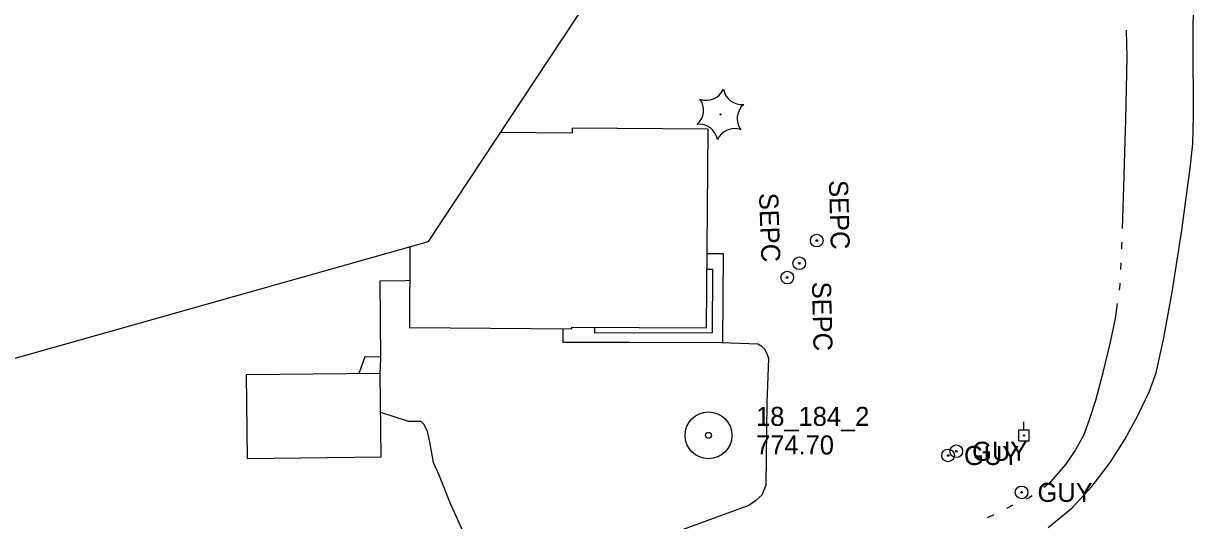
# Model space of a CAD drawing. Extents: x 589250 to 1188077, y 162953 to 363065.
# Drawn here: x 593539.4 to 593908.1, y 178050.8 to 178207.3 of the extents above; entities that cross this region are included whole.
import ezdxf

# ---------------------------------------------------------------- set-up
doc = ezdxf.new("R2010")
doc.units = 0
for name, color, linetype in [('E_BLD', 7, 'Continuous'), ('E_DWY', 7, 'Continuous'), ('E_LAND_Vegetation', 7, 'Continuous'), ('E_MAP_Limits', 7, 'Continuous'), ('E_MAP_PassPoints', 7, 'Continuous'), ('E_MISCPROP_Septic', 7, 'Continuous'), ('E_MISCPROP_Text', 7, 'Continuous'), ('E_PATH_Sidewalk', 7, 'Continuous'), ('E_RDWY', 7, 'Continuous'), ('E_UTL_EGuyWire', 7, 'Continuous'), ('E_UTL_EPowerPole', 7, 'Continuous'), ('E_WTR_FlowLine', 7, 'Continuous')]:
    doc.layers.add(name, color=color, linetype=linetype)

msp = doc.modelspace()

# ---------------------------------------------------------------- linework, layer by layer
at = {"layer": 'E_BLD'}
for p, q in [((593712.25, 178172.8), (593689.64, 178172.96)), ((593712.26, 178174.39), (593712.25, 178172.8)), ((593755.08, 178174.08), (593712.26, 178174.39)), ((593754.63, 178111.46), (593755.08, 178174.08)), ((593661.16, 178137.07), (593660.98, 178111.57)), ((593660.98, 178111.57), (593712.13, 178111.2)), ((593712.13, 178111.77), (593754.63, 178111.46)), ((593712.13, 178111.2), (593712.13, 178111.77)), ((593651.8, 178097.18), (593609.52, 178096.67)), ((593609.52, 178096.67), (593609.84, 178070.34)), ((593652.12, 178070.85), (593651.8, 178097.18)), ((593609.84, 178070.34), (593652.12, 178070.85))]:
    msp.add_line(p, q, dxfattribs=at)
at = {"layer": 'E_DWY'}
for p, q in [((593651.78, 178126.27), (593659.73, 178126.46)), ((593651.94, 178101.79), (593651.78, 178126.27)), ((593659.73, 178126.46), (593661.08, 178126.5)), ((593709.4, 178106.85), (593709.39, 178111.22)), ((593730.31, 178106.9), (593709.4, 178106.85)), ((593759.32, 178106.82), (593730.31, 178106.9)), ((593770.77, 178106.35), (593759.32, 178106.82)), ((593772.01, 178105.61), (593770.77, 178106.35)), ((593773.09, 178104.58), (593772.01, 178105.61)), ((593773.85, 178103), (593773.09, 178104.58)), ((593774.18, 178101.81), (593773.85, 178103)), ((593651.79, 178097.18), (593651.94, 178101.79)), ((593773.75, 178087.94), (593774.18, 178101.81)), ((593773.42, 178062.06), (593773.75, 178087.94)), ((593660.7, 178082.03), (593651.95, 178084.85)), ((593664.65, 178082.06), (593660.7, 178082.03)), ((593665.68, 178081.12), (593664.65, 178082.06)), ((593666.65, 178078.92), (593665.68, 178081.12)), ((593667.29, 178076.09), (593666.65, 178078.92)), ((593667.95, 178072.7), (593667.29, 178076.09)), ((593668.61, 178069.15), (593667.95, 178072.7)), ((593670.39, 178065.13), (593668.61, 178069.15)), ((593674.02, 178055.91), (593670.39, 178065.13)), ((593772.18, 178058.89), (593773.42, 178062.06)), ((593770.14, 178057.14), (593772.18, 178058.89)), ((593681.1, 178040.48), (593674.02, 178055.91)), ((593720.81, 178038.47), (593767.7, 178055.61)), ((593767.7, 178055.61), (593770.14, 178057.14))]:
    msp.add_line(p, q, dxfattribs=at)
at = {"layer": 'E_LAND_Vegetation'}
msp.add_circle((593758.97, 178178.7), 0.167, dxfattribs=at)
for centre, radius, start, end in [((593747.77, 178180.03), 5.9, 310.3558, 36.1207), ((593754.52, 178189.06), 5.9, 250.3558, 336.1207), ((593765.72, 178187.74), 5.91, 190.3955, 276.0716), ((593770.16, 178177.37), 5.9, 130.3558, 216.1207), ((593752.27, 178169.7), 5.9, 10.3511, 96.1161), ((593763.41, 178168.34), 5.9, 70.3558, 156.1207)]:
    msp.add_arc(centre, radius, start, end, dxfattribs=at)
at = {"layer": 'E_MAP_Limits'}
for p, q in [((593666.95, 178138.7), (593757.96, 178276.07)), ((593488.4, 178088.34), (593666.95, 178138.7))]:
    msp.add_line(p, q, dxfattribs=at)
at = {"layer": 'E_MAP_PassPoints'}
for radius in [7.38, 7.38, 0.945, 0.945]:
    msp.add_circle((593755.21, 178077.66), radius, dxfattribs=at)
at = {"layer": 'E_MISCPROP_Septic'}
for centre, radius in [((593789.34, 178138.99), 2), ((593789.34, 178138.99), 0.25), ((593783.83, 178131.83), 2), ((593783.83, 178131.83), 0.25), ((593780.02, 178127.35), 2), ((593780.02, 178127.35), 0.25)]:
    msp.add_circle(centre, radius, dxfattribs=at)
at = {"layer": 'E_PATH_Sidewalk'}
for p, q in [((593754.8, 178134.87), (593759.87, 178134.91)), ((593759.87, 178134.91), (593759.58, 178106.8)), ((593754.76, 178129.94), (593756.45, 178130)), ((593756.45, 178130), (593756.41, 178109.93)), ((593719.38, 178109.87), (593719.38, 178111.72)), ((593756.41, 178109.93), (593719.38, 178109.87)), ((593646.97, 178102.33), (593645.1, 178097.1)), ((593651.94, 178102.29), (593646.97, 178102.33))]:
    msp.add_line(p, q, dxfattribs=at)
at = {"layer": 'E_RDWY'}
for p, q in [((593907.96, 178201.55), (593908.06, 178238.55)), ((593908.04, 178178.37), (593907.96, 178201.55)), ((593907.81, 178169.48), (593908.04, 178178.37)), ((593907, 178161.8), (593907.81, 178169.48)), ((593904.34, 178142.29), (593907, 178161.8)), ((593901.46, 178123.34), (593904.34, 178142.29)), ((593898.65, 178108.36), (593901.46, 178123.34)), ((593896.22, 178097.34), (593898.65, 178108.36)), ((593894.16, 178091.54), (593896.22, 178097.34)), ((593890.48, 178083.87), (593894.16, 178091.54)), ((593886.43, 178076.31), (593890.48, 178083.87)), ((593881.76, 178069.16), (593886.43, 178076.31)), ((593876.15, 178061.71), (593881.76, 178069.16)), ((593869.76, 178054.84), (593876.15, 178061.71)), ((593862.2, 178048.61), (593869.76, 178054.84))]:
    msp.add_line(p, q, dxfattribs=at)
at = {"layer": 'E_UTL_EGuyWire'}
for centre, radius in [((593830.73, 178071.33), 2), ((593833.29, 178072.65), 2), ((593833.29, 178072.65), 0.25), ((593830.73, 178071.33), 0.25), ((593853.88, 178059.71), 2), ((593853.88, 178059.71), 0.25)]:
    msp.add_circle(centre, radius, dxfattribs=at)
at = {"layer": 'E_UTL_EPowerPole'}
for points in [[(593854.59, 178079.3), (593854.59, 178081.94)], [(593856.27, 178079.3), (593852.92, 178079.3)], [(593852.92, 178079.3), (593852.92, 178075.94)], [(593856.27, 178075.94), (593856.27, 178079.3)], [(593852.92, 178075.94), (593856.27, 178075.94)]]:
    msp.add_lwpolyline(points, dxfattribs=at)
msp.add_circle((593854.62, 178077.62), 0.217, dxfattribs=at)
at = {"layer": 'E_WTR_FlowLine'}
for p, q in [((593887.13, 178196.83), (593886.92, 178205.19)), ((593886.74, 178176.84), (593887.13, 178196.83)), ((593886.65, 178173.97), (593886.74, 178176.84)), ((593886.07, 178155.85), (593886.65, 178173.96)), ((593885.67, 178142.75), (593886.07, 178155.85)), ((593885.45, 178136.29), (593885.5, 178137.49)), ((593885.5, 178137.49), (593885.53, 178138.44)), ((593885.17, 178129.84), (593885.26, 178131.99)), ((593884.72, 178123.39), (593884.97, 178125.2)), ((593884.97, 178125.2), (593884.98, 178125.53)), ((593883.5, 178114.42), (593884.14, 178119.13)), ((593881.87, 178107.02), (593883.5, 178114.42)), ((593879.61, 178097.46), (593881.87, 178107.02)), ((593877.26, 178088.69), (593879.61, 178097.46)), ((593875.33, 178083.02), (593877.26, 178088.69)), ((593873.56, 178077.95), (593875.33, 178083.02)), ((593870.56, 178072.43), (593873.56, 178077.95)), ((593867.79, 178068.45), (593870.56, 178072.43)), ((593863.09, 178063.04), (593867.79, 178068.45)), ((593860.85, 178061.33), (593863.09, 178063.04)), ((593855.27, 178057.63), (593856.09, 178057.96)), ((593856.09, 178057.96), (593857.21, 178058.72)), ((593849.19, 178054.79), (593851.17, 178055.83)), ((593843.17, 178051.79), (593845.2, 178052.75))]:
    msp.add_line(p, q, dxfattribs=at)

# ---------------------------------------------------------------- texts
at = {"layer": 'E_MAP_PassPoints'}
for s, p in [('18_184_2', (593770.21, 178080.64)), ('18_184_2', (593770.21, 178080.64)), ('774.70', (593770.21, 178071.64)), ('774.70', (593770.21, 178071.64))]:
    msp.add_text(s, height=6, dxfattribs=at).set_placement(p)
at = {"layer": 'E_MISCPROP_Text'}
for rotation, p in [(271.6046, (593793.17, 178157.94)), (272.007, (593771.14, 178153.91)), (271.3792, (593787.81, 178125.98))]:
    msp.add_text('SEPC', height=6, rotation=rotation, dxfattribs=at).set_placement(p)
at = {"layer": 'E_UTL_EGuyWire'}
for p in [(593835.73, 178068.33), (593838.29, 178069.65), (593858.88, 178056.71)]:
    msp.add_text('GUY', height=6, dxfattribs=at).set_placement(p)

doc.saveas('drawing.dxf')
